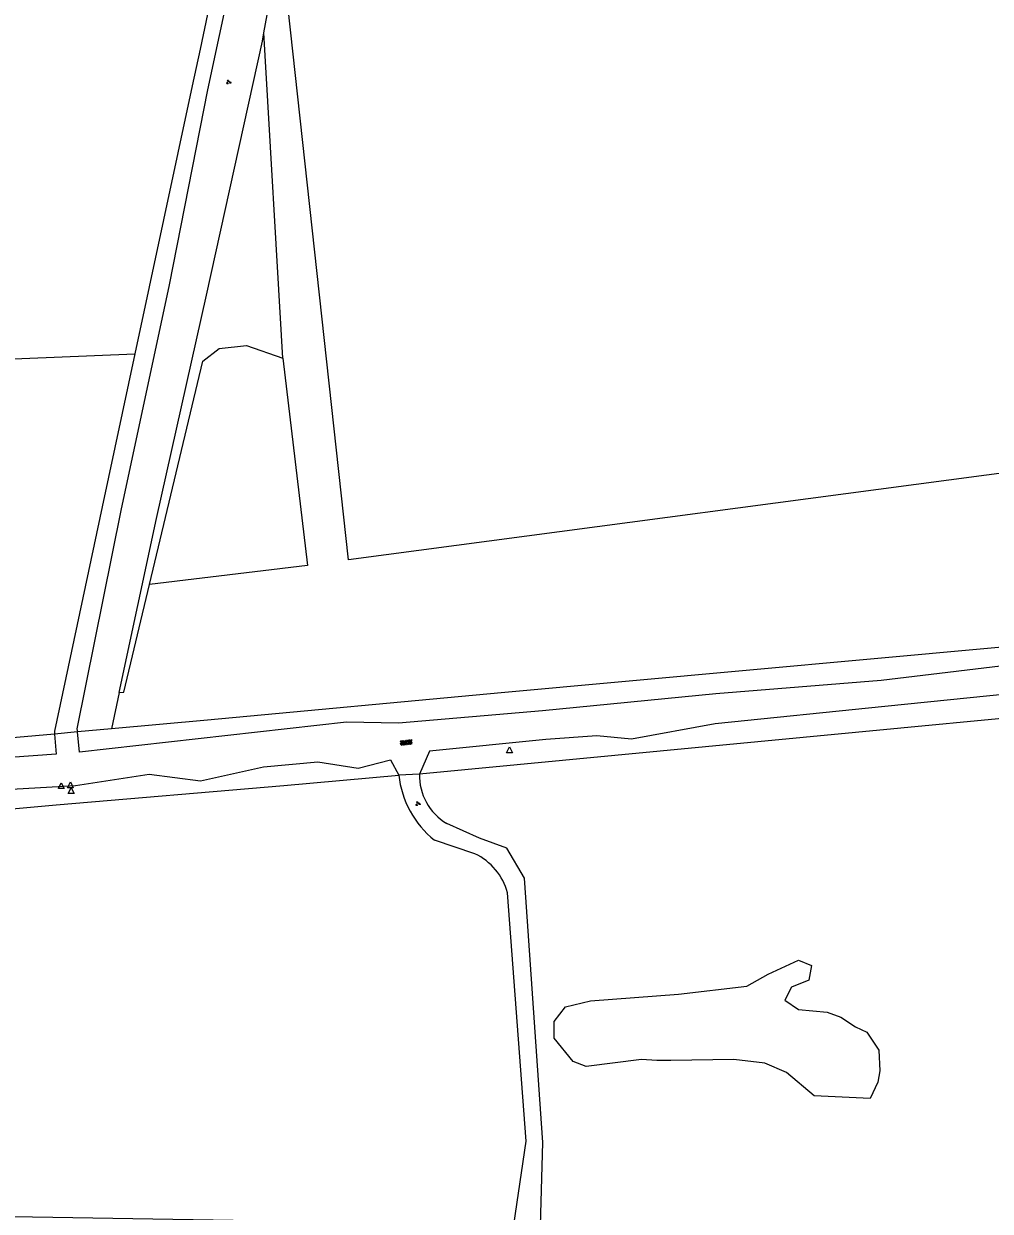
# Model space of a CAD drawing. Extents: x 126000 to 131009, y 393000 to 395500.
# Drawn here: x 128219.8 to 128386.6, y 394657.6 to 394862.6 of the extents above; entities that cross this region are included whole.
import ezdxf

# ---------------------------------------------------------------- set-up
doc = ezdxf.new("R2010")
doc.units = 0
for name, color, linetype in [('gg-afsc-draadraster', 7, 'Continuous'), ('gg-afsc-hekwerk', 7, 'Continuous'), ('gg-knt-onverhard', 7, 'Continuous'), ('gt-grn-groengrens', 7, 'Continuous'), ('gt-grn-vlakafsluiter', 7, 'Continuous'), ('gt-symb-groenvak', 7, 'Continuous'), ('gt-symb-overige verharding', 7, 'Continuous'), ('gt-symb-waterafsluiter', 7, 'Continuous')]:
    doc.layers.add(name, color=color, linetype=linetype)

# ---------------------------------------------------------------- blocks, each defined once
blk = doc.blocks.new('gt0-GRVAK')
at = {"layer": 'gt-symb-groenvak'}
for p, q in [((-0.11, 0.19), (-0.23, 0.24)), ((-0.18, 0.15), (0.09, 0.15)), ((-0.09, 0.21), (-0.16, 0.32)), ((-0.05, 0.21), (-0.05, 0.39)), ((0, 0.21), (0.06, 0.32)), ((0.01, 0.19), (0.13, 0.24)), ((0.26, -0.05), (0.2, 0.06)), ((0.3, -0.05), (0.3, 0.13)), ((0.35, -0.05), (0.41, 0.06)), ((-0.25, -0.23), (-0.36, -0.18)), ((-0.32, -0.26), (-0.05, -0.26)), ((-0.23, -0.21), (-0.29, -0.1)), ((-0.18, -0.2), (-0.18, -0.02)), ((-0.14, -0.21), (-0.07, -0.1)), ((-0.12, -0.23), (0, -0.18)), ((0.24, -0.07), (0.12, -0.02)), ((0.17, -0.11), (0.44, -0.11)), ((0.37, -0.07), (0.49, -0.02))]:
    blk.add_line(p, q, dxfattribs=at)
blk = doc.blocks.new('gt0-WAFSL')
at = {"layer": 'gt-symb-waterafsluiter'}
for p, q in [((-0.5, -0.33), (0, 0.67)), ((0, 0.67), (0.5, -0.33)), ((0.5, -0.33), (-0.5, -0.33))]:
    blk.add_line(p, q, dxfattribs=at)
blk = doc.blocks.new('gt0-OVH')
at = {"layer": 'gt-symb-overige verharding'}
for points in [[(-0.97, 0.3), (-0.97, 0.31), (-0.96, 0.32), (-0.97, 0.33), (-0.97, 0.34), (-0.98, 0.35), (-0.99, 0.35), (-1, 0.36), (-1.01, 0.35), (-1.02, 0.35), (-1.03, 0.34), (-1.03, 0.33), (-1.04, 0.32), (-1.03, 0.31), (-1.03, 0.3), (-1.02, 0.29), (-1.01, 0.29), (-1, 0.28), (-0.99, 0.29), (-0.98, 0.29)], [(-0.87, 0.11), (-0.87, 0.12), (-0.86, 0.13), (-0.87, 0.14), (-0.87, 0.15), (-0.88, 0.16), (-0.89, 0.16), (-0.9, 0.16), (-0.91, 0.16), (-0.92, 0.16), (-0.93, 0.15), (-0.93, 0.14), (-0.94, 0.13), (-0.93, 0.12), (-0.93, 0.11), (-0.92, 0.1), (-0.91, 0.09), (-0.9, 0.09), (-0.89, 0.09), (-0.88, 0.1)], [(-0.77, 0.3), (-0.77, 0.31), (-0.76, 0.32), (-0.77, 0.33), (-0.77, 0.34), (-0.78, 0.35), (-0.79, 0.35), (-0.8, 0.36), (-0.81, 0.35), (-0.82, 0.35), (-0.83, 0.34), (-0.83, 0.33), (-0.84, 0.32), (-0.83, 0.31), (-0.83, 0.3), (-0.82, 0.29), (-0.81, 0.29), (-0.8, 0.28), (-0.79, 0.29), (-0.78, 0.29)], [(-0.67, 0.11), (-0.67, 0.12), (-0.66, 0.13), (-0.67, 0.14), (-0.67, 0.15), (-0.68, 0.16), (-0.69, 0.16), (-0.7, 0.16), (-0.71, 0.16), (-0.72, 0.16), (-0.73, 0.15), (-0.73, 0.14), (-0.74, 0.13), (-0.73, 0.12), (-0.73, 0.11), (-0.72, 0.1), (-0.71, 0.09), (-0.7, 0.09), (-0.69, 0.09), (-0.68, 0.1)], [(-0.57, 0.3), (-0.57, 0.31), (-0.56, 0.32), (-0.57, 0.33), (-0.57, 0.34), (-0.58, 0.35), (-0.59, 0.35), (-0.6, 0.36), (-0.61, 0.35), (-0.62, 0.35), (-0.63, 0.34), (-0.63, 0.33), (-0.64, 0.32), (-0.63, 0.31), (-0.63, 0.3), (-0.62, 0.29), (-0.61, 0.29), (-0.6, 0.28), (-0.59, 0.29), (-0.58, 0.29)], [(-0.47, 0.11), (-0.47, 0.12), (-0.46, 0.13), (-0.47, 0.14), (-0.47, 0.15), (-0.48, 0.16), (-0.49, 0.16), (-0.5, 0.16), (-0.51, 0.16), (-0.52, 0.16), (-0.53, 0.15), (-0.53, 0.14), (-0.54, 0.13), (-0.53, 0.12), (-0.53, 0.11), (-0.52, 0.1), (-0.51, 0.09), (-0.5, 0.09), (-0.49, 0.09), (-0.48, 0.1)], [(-0.37, 0.3), (-0.37, 0.31), (-0.36, 0.32), (-0.37, 0.33), (-0.37, 0.34), (-0.38, 0.35), (-0.39, 0.35), (-0.4, 0.36), (-0.41, 0.35), (-0.42, 0.35), (-0.43, 0.34), (-0.43, 0.33), (-0.44, 0.32), (-0.43, 0.31), (-0.43, 0.3), (-0.42, 0.29), (-0.41, 0.29), (-0.4, 0.28), (-0.39, 0.29), (-0.38, 0.29)], [(-0.27, 0.11), (-0.27, 0.12), (-0.26, 0.13), (-0.27, 0.14), (-0.27, 0.15), (-0.28, 0.16), (-0.29, 0.16), (-0.3, 0.16), (-0.31, 0.16), (-0.32, 0.16), (-0.33, 0.15), (-0.33, 0.14), (-0.34, 0.13), (-0.33, 0.12), (-0.33, 0.11), (-0.32, 0.1), (-0.31, 0.09), (-0.3, 0.09), (-0.29, 0.09), (-0.28, 0.1)], [(-0.17, 0.3), (-0.17, 0.31), (-0.16, 0.32), (-0.17, 0.33), (-0.17, 0.34), (-0.18, 0.35), (-0.19, 0.35), (-0.2, 0.36), (-0.21, 0.35), (-0.22, 0.35), (-0.23, 0.34), (-0.23, 0.33), (-0.24, 0.32), (-0.23, 0.31), (-0.23, 0.3), (-0.22, 0.29), (-0.21, 0.29), (-0.2, 0.28), (-0.19, 0.29), (-0.18, 0.29)], [(-0.07, 0.11), (-0.07, 0.12), (-0.06, 0.13), (-0.07, 0.14), (-0.07, 0.15), (-0.08, 0.16), (-0.09, 0.16), (-0.1, 0.16), (-0.11, 0.16), (-0.12, 0.16), (-0.13, 0.15), (-0.13, 0.14), (-0.14, 0.13), (-0.13, 0.12), (-0.13, 0.11), (-0.12, 0.1), (-0.11, 0.09), (-0.1, 0.09), (-0.09, 0.09), (-0.08, 0.1)], [(0.03, 0.3), (0.03, 0.31), (0.04, 0.32), (0.03, 0.33), (0.03, 0.34), (0.02, 0.35), (0.01, 0.35), (0, 0.36), (-0.01, 0.35), (-0.02, 0.35), (-0.03, 0.34), (-0.03, 0.33), (-0.04, 0.32), (-0.03, 0.31), (-0.03, 0.3), (-0.02, 0.29), (-0.01, 0.29), (0, 0.28), (0.01, 0.29), (0.02, 0.29)], [(0.13, 0.11), (0.13, 0.12), (0.14, 0.13), (0.13, 0.14), (0.13, 0.15), (0.12, 0.16), (0.11, 0.16), (0.1, 0.16), (0.09, 0.16), (0.08, 0.16), (0.07, 0.15), (0.07, 0.14), (0.06, 0.13), (0.07, 0.12), (0.07, 0.11), (0.08, 0.1), (0.09, 0.09), (0.1, 0.09), (0.11, 0.09), (0.12, 0.1)], [(0.23, 0.3), (0.23, 0.31), (0.24, 0.32), (0.23, 0.33), (0.23, 0.34), (0.22, 0.35), (0.21, 0.35), (0.2, 0.36), (0.19, 0.35), (0.18, 0.35), (0.17, 0.34), (0.17, 0.33), (0.16, 0.32), (0.17, 0.31), (0.17, 0.3), (0.18, 0.29), (0.19, 0.29), (0.2, 0.28), (0.21, 0.29), (0.22, 0.29)], [(0.33, 0.11), (0.33, 0.12), (0.34, 0.13), (0.33, 0.14), (0.33, 0.15), (0.32, 0.16), (0.31, 0.16), (0.3, 0.16), (0.29, 0.16), (0.28, 0.16), (0.27, 0.15), (0.27, 0.14), (0.26, 0.13), (0.27, 0.12), (0.27, 0.11), (0.28, 0.1), (0.29, 0.09), (0.3, 0.09), (0.31, 0.09), (0.32, 0.1)], [(0.43, 0.3), (0.43, 0.31), (0.44, 0.32), (0.43, 0.33), (0.43, 0.34), (0.42, 0.35), (0.41, 0.35), (0.4, 0.36), (0.39, 0.35), (0.38, 0.35), (0.37, 0.34), (0.37, 0.33), (0.36, 0.32), (0.37, 0.31), (0.37, 0.3), (0.38, 0.29), (0.39, 0.29), (0.4, 0.28), (0.41, 0.29), (0.42, 0.29)], [(0.53, 0.11), (0.53, 0.12), (0.54, 0.13), (0.53, 0.14), (0.53, 0.15), (0.52, 0.16), (0.51, 0.16), (0.5, 0.16), (0.49, 0.16), (0.48, 0.16), (0.47, 0.15), (0.47, 0.14), (0.46, 0.13), (0.47, 0.12), (0.47, 0.11), (0.48, 0.1), (0.49, 0.09), (0.5, 0.09), (0.51, 0.09), (0.52, 0.1)], [(0.63, 0.3), (0.63, 0.31), (0.64, 0.32), (0.63, 0.33), (0.63, 0.34), (0.62, 0.35), (0.61, 0.35), (0.6, 0.36), (0.59, 0.35), (0.58, 0.35), (0.57, 0.34), (0.57, 0.33), (0.56, 0.32), (0.57, 0.31), (0.57, 0.3), (0.58, 0.29), (0.59, 0.29), (0.6, 0.28), (0.61, 0.29), (0.62, 0.29)], [(0.73, 0.11), (0.73, 0.12), (0.74, 0.13), (0.73, 0.14), (0.73, 0.15), (0.72, 0.16), (0.71, 0.16), (0.7, 0.16), (0.69, 0.16), (0.68, 0.16), (0.67, 0.15), (0.67, 0.14), (0.66, 0.13), (0.67, 0.12), (0.67, 0.11), (0.68, 0.1), (0.69, 0.09), (0.7, 0.09), (0.71, 0.09), (0.72, 0.1)], [(0.83, 0.3), (0.83, 0.31), (0.84, 0.32), (0.83, 0.33), (0.83, 0.34), (0.82, 0.35), (0.81, 0.35), (0.8, 0.36), (0.79, 0.35), (0.78, 0.35), (0.77, 0.34), (0.77, 0.33), (0.76, 0.32), (0.77, 0.31), (0.77, 0.3), (0.78, 0.29), (0.79, 0.29), (0.8, 0.28), (0.81, 0.29), (0.82, 0.29)], [(0.93, 0.11), (0.93, 0.12), (0.94, 0.13), (0.93, 0.14), (0.93, 0.15), (0.92, 0.16), (0.91, 0.16), (0.9, 0.16), (0.89, 0.16), (0.88, 0.16), (0.87, 0.15), (0.87, 0.14), (0.86, 0.13), (0.87, 0.12), (0.87, 0.11), (0.88, 0.1), (0.89, 0.09), (0.9, 0.09), (0.91, 0.09), (0.92, 0.1)], [(1.03, 0.3), (1.03, 0.31), (1.04, 0.32), (1.03, 0.33), (1.03, 0.34), (1.02, 0.35), (1.01, 0.35), (1, 0.36), (0.99, 0.35), (0.98, 0.35), (0.97, 0.34), (0.97, 0.33), (0.96, 0.32), (0.97, 0.31), (0.97, 0.3), (0.98, 0.29), (0.99, 0.29), (1, 0.28), (1.01, 0.29), (1.02, 0.29)], [(-0.97, -0.14), (-0.97, -0.13), (-0.96, -0.12), (-0.97, -0.11), (-0.97, -0.1), (-0.98, -0.09), (-0.99, -0.09), (-1, -0.08), (-1.01, -0.09), (-1.02, -0.09), (-1.03, -0.1), (-1.03, -0.11), (-1.04, -0.12), (-1.03, -0.13), (-1.03, -0.14), (-1.02, -0.15), (-1.01, -0.15), (-1, -0.16), (-0.99, -0.15), (-0.98, -0.15)], [(-0.87, -0.33), (-0.87, -0.32), (-0.86, -0.31), (-0.87, -0.3), (-0.87, -0.29), (-0.88, -0.28), (-0.89, -0.28), (-0.9, -0.28), (-0.91, -0.28), (-0.92, -0.28), (-0.93, -0.29), (-0.93, -0.3), (-0.94, -0.31), (-0.93, -0.32), (-0.93, -0.33), (-0.92, -0.34), (-0.91, -0.35), (-0.9, -0.35), (-0.89, -0.35), (-0.88, -0.34)], [(-0.77, -0.14), (-0.77, -0.13), (-0.76, -0.12), (-0.77, -0.11), (-0.77, -0.1), (-0.78, -0.09), (-0.79, -0.09), (-0.8, -0.08), (-0.81, -0.09), (-0.82, -0.09), (-0.83, -0.1), (-0.83, -0.11), (-0.84, -0.12), (-0.83, -0.13), (-0.83, -0.14), (-0.82, -0.15), (-0.81, -0.15), (-0.8, -0.16), (-0.79, -0.15), (-0.78, -0.15)], [(-0.67, -0.33), (-0.67, -0.32), (-0.66, -0.31), (-0.67, -0.3), (-0.67, -0.29), (-0.68, -0.28), (-0.69, -0.28), (-0.7, -0.28), (-0.71, -0.28), (-0.72, -0.28), (-0.73, -0.29), (-0.73, -0.3), (-0.74, -0.31), (-0.73, -0.32), (-0.73, -0.33), (-0.72, -0.34), (-0.71, -0.35), (-0.7, -0.35), (-0.69, -0.35), (-0.68, -0.34)], [(-0.57, -0.14), (-0.57, -0.13), (-0.56, -0.12), (-0.57, -0.11), (-0.57, -0.1), (-0.58, -0.09), (-0.59, -0.09), (-0.6, -0.08), (-0.61, -0.09), (-0.62, -0.09), (-0.63, -0.1), (-0.63, -0.11), (-0.64, -0.12), (-0.63, -0.13), (-0.63, -0.14), (-0.62, -0.15), (-0.61, -0.15), (-0.6, -0.16), (-0.59, -0.15), (-0.58, -0.15)], [(-0.47, -0.33), (-0.47, -0.32), (-0.46, -0.31), (-0.47, -0.3), (-0.47, -0.29), (-0.48, -0.28), (-0.49, -0.28), (-0.5, -0.28), (-0.51, -0.28), (-0.52, -0.28), (-0.53, -0.29), (-0.53, -0.3), (-0.54, -0.31), (-0.53, -0.32), (-0.53, -0.33), (-0.52, -0.34), (-0.51, -0.35), (-0.5, -0.35), (-0.49, -0.35), (-0.48, -0.34)], [(-0.37, -0.14), (-0.37, -0.13), (-0.36, -0.12), (-0.37, -0.11), (-0.37, -0.1), (-0.38, -0.09), (-0.39, -0.09), (-0.4, -0.08), (-0.41, -0.09), (-0.42, -0.09), (-0.43, -0.1), (-0.43, -0.11), (-0.44, -0.12), (-0.43, -0.13), (-0.43, -0.14), (-0.42, -0.15), (-0.41, -0.15), (-0.4, -0.16), (-0.39, -0.15), (-0.38, -0.15)], [(-0.27, -0.33), (-0.27, -0.32), (-0.26, -0.31), (-0.27, -0.3), (-0.27, -0.29), (-0.28, -0.28), (-0.29, -0.28), (-0.3, -0.28), (-0.31, -0.28), (-0.32, -0.28), (-0.33, -0.29), (-0.33, -0.3), (-0.34, -0.31), (-0.33, -0.32), (-0.33, -0.33), (-0.32, -0.34), (-0.31, -0.35), (-0.3, -0.35), (-0.29, -0.35), (-0.28, -0.34)], [(-0.17, -0.14), (-0.17, -0.13), (-0.16, -0.12), (-0.17, -0.11), (-0.17, -0.1), (-0.18, -0.09), (-0.19, -0.09), (-0.2, -0.08), (-0.21, -0.09), (-0.22, -0.09), (-0.23, -0.1), (-0.23, -0.11), (-0.24, -0.12), (-0.23, -0.13), (-0.23, -0.14), (-0.22, -0.15), (-0.21, -0.15), (-0.2, -0.16), (-0.19, -0.15), (-0.18, -0.15)], [(-0.07, -0.33), (-0.07, -0.32), (-0.06, -0.31), (-0.07, -0.3), (-0.07, -0.29), (-0.08, -0.28), (-0.09, -0.28), (-0.1, -0.28), (-0.11, -0.28), (-0.12, -0.28), (-0.13, -0.29), (-0.13, -0.3), (-0.14, -0.31), (-0.13, -0.32), (-0.13, -0.33), (-0.12, -0.34), (-0.11, -0.35), (-0.1, -0.35), (-0.09, -0.35), (-0.08, -0.34)], [(0.03, -0.14), (0.03, -0.13), (0.04, -0.12), (0.03, -0.11), (0.03, -0.1), (0.02, -0.09), (0.01, -0.09), (0, -0.08), (-0.01, -0.09), (-0.02, -0.09), (-0.03, -0.1), (-0.03, -0.11), (-0.04, -0.12), (-0.03, -0.13), (-0.03, -0.14), (-0.02, -0.15), (-0.01, -0.15), (0, -0.16), (0.01, -0.15), (0.02, -0.15)], [(0.13, -0.33), (0.13, -0.32), (0.14, -0.31), (0.13, -0.3), (0.13, -0.29), (0.12, -0.28), (0.11, -0.28), (0.1, -0.28), (0.09, -0.28), (0.08, -0.28), (0.07, -0.29), (0.07, -0.3), (0.06, -0.31), (0.07, -0.32), (0.07, -0.33), (0.08, -0.34), (0.09, -0.35), (0.1, -0.35), (0.11, -0.35), (0.12, -0.34)], [(0.23, -0.14), (0.23, -0.13), (0.24, -0.12), (0.23, -0.11), (0.23, -0.1), (0.22, -0.09), (0.21, -0.09), (0.2, -0.08), (0.19, -0.09), (0.18, -0.09), (0.17, -0.1), (0.17, -0.11), (0.16, -0.12), (0.17, -0.13), (0.17, -0.14), (0.18, -0.15), (0.19, -0.15), (0.2, -0.16), (0.21, -0.15), (0.22, -0.15)], [(0.33, -0.33), (0.33, -0.32), (0.34, -0.31), (0.33, -0.3), (0.33, -0.29), (0.32, -0.28), (0.31, -0.28), (0.3, -0.28), (0.29, -0.28), (0.28, -0.28), (0.27, -0.29), (0.27, -0.3), (0.26, -0.31), (0.27, -0.32), (0.27, -0.33), (0.28, -0.34), (0.29, -0.35), (0.3, -0.35), (0.31, -0.35), (0.32, -0.34)], [(0.43, -0.14), (0.43, -0.13), (0.44, -0.12), (0.43, -0.11), (0.43, -0.1), (0.42, -0.09), (0.41, -0.09), (0.4, -0.08), (0.39, -0.09), (0.38, -0.09), (0.37, -0.1), (0.37, -0.11), (0.36, -0.12), (0.37, -0.13), (0.37, -0.14), (0.38, -0.15), (0.39, -0.15), (0.4, -0.16), (0.41, -0.15), (0.42, -0.15)], [(0.53, -0.33), (0.53, -0.32), (0.54, -0.31), (0.53, -0.3), (0.53, -0.29), (0.52, -0.28), (0.51, -0.28), (0.5, -0.28), (0.49, -0.28), (0.48, -0.28), (0.47, -0.29), (0.47, -0.3), (0.46, -0.31), (0.47, -0.32), (0.47, -0.33), (0.48, -0.34), (0.49, -0.35), (0.5, -0.35), (0.51, -0.35), (0.52, -0.34)], [(0.63, -0.14), (0.63, -0.13), (0.64, -0.12), (0.63, -0.11), (0.63, -0.1), (0.62, -0.09), (0.61, -0.09), (0.6, -0.08), (0.59, -0.09), (0.58, -0.09), (0.57, -0.1), (0.57, -0.11), (0.56, -0.12), (0.57, -0.13), (0.57, -0.14), (0.58, -0.15), (0.59, -0.15), (0.6, -0.16), (0.61, -0.15), (0.62, -0.15)], [(0.73, -0.33), (0.73, -0.32), (0.74, -0.31), (0.73, -0.3), (0.73, -0.29), (0.72, -0.28), (0.71, -0.28), (0.7, -0.28), (0.69, -0.28), (0.68, -0.28), (0.67, -0.29), (0.67, -0.3), (0.66, -0.31), (0.67, -0.32), (0.67, -0.33), (0.68, -0.34), (0.69, -0.35), (0.7, -0.35), (0.71, -0.35), (0.72, -0.34)], [(0.83, -0.14), (0.83, -0.13), (0.84, -0.12), (0.83, -0.11), (0.83, -0.1), (0.82, -0.09), (0.81, -0.09), (0.8, -0.08), (0.79, -0.09), (0.78, -0.09), (0.77, -0.1), (0.77, -0.11), (0.76, -0.12), (0.77, -0.13), (0.77, -0.14), (0.78, -0.15), (0.79, -0.15), (0.8, -0.16), (0.81, -0.15), (0.82, -0.15)], [(0.93, -0.33), (0.93, -0.32), (0.94, -0.31), (0.93, -0.3), (0.93, -0.29), (0.92, -0.28), (0.91, -0.28), (0.9, -0.28), (0.89, -0.28), (0.88, -0.28), (0.87, -0.29), (0.87, -0.3), (0.86, -0.31), (0.87, -0.32), (0.87, -0.33), (0.88, -0.34), (0.89, -0.35), (0.9, -0.35), (0.91, -0.35), (0.92, -0.34)], [(1.03, -0.14), (1.03, -0.13), (1.04, -0.12), (1.03, -0.11), (1.03, -0.1), (1.02, -0.09), (1.01, -0.09), (1, -0.08), (0.99, -0.09), (0.98, -0.09), (0.97, -0.1), (0.97, -0.11), (0.96, -0.12), (0.97, -0.13), (0.97, -0.14), (0.98, -0.15), (0.99, -0.15), (1, -0.16), (1.01, -0.15), (1.02, -0.15)]]:
    blk.add_lwpolyline(points, close=True, dxfattribs=at)

msp = doc.modelspace()

# ---------------------------------------------------------------- linework, layer by layer
at = {"layer": 'gg-afsc-draadraster'}
for p, q in [((128261.24, 394861.03), (128261.81, 394864.13)), ((128225.12, 394740), (128212.85, 394738.87)), ((128229.04, 394740.36), (128225.12, 394740)), ((128234.93, 394740.91), (128229.04, 394740.36))]:
    msp.add_line(p, q, dxfattribs=at)
for points in [[(128236.27, 394747.15), (128242.7, 394777.22), (128251.34, 394815.75), (128260.98, 394859.58), (128261.24, 394861.03)], [(128590.21, 394761.79), (128525.24, 394755.54), (128471.05, 394750.57), (128288.08, 394733.08)], [(128408.17, 394756.79), (128302.17, 394747.13), (128251.48, 394742.4), (128234.93, 394740.91)], [(128147.46, 394720.73), (128225.36, 394727.8), (128264.66, 394731.12), (128284.5, 394732.91)]]:
    msp.add_lwpolyline(points, dxfattribs=at)
at = {"layer": 'gg-afsc-hekwerk'}
msp.add_line((128288.08, 394733.08), (128284.5, 394732.91), dxfattribs=at)
at = {"layer": 'gg-knt-onverhard'}
for p, q in [((128225.08, 394740.51), (128225.12, 394740)), ((128228.97, 394740.92), (128229.04, 394740.36)), ((128297.64, 394719.35), (128290.66, 394721.69))]:
    msp.add_line(p, q, dxfattribs=at)
for points in [[(128280.15, 395005.27), (128276.46, 394983.25), (128272.49, 394968.52), (128272.29, 394957.37), (128272.09, 394953.41), (128266.81, 394942.82), (128262.91, 394917.38), (128258.32, 394894.79), (128256.52, 394888.15), (128250.21, 394858.2)], [(128261.81, 394864.13), (128260.46, 394873.67), (128260.45, 394885.55), (128259.41, 394887.91), (128251.52, 394851.18), (128244.87, 394817.55), (128236.55, 394778.59), (128228.97, 394740.92)], [(128250.21, 394858.2), (128248.87, 394851.86), (128238.97, 394805.64)], [(128238.97, 394805.64), (128233.31, 394779.19), (128225.08, 394740.51)], [(128604.53, 394771.55), (128576.28, 394769.33), (128569.45, 394768), (128549.36, 394765.93), (128537.26, 394765.13), (128505.08, 394761.74), (128489.82, 394760.55), (128473.36, 394760), (128452.41, 394758.62), (128421.54, 394754.46), (128405.21, 394752.65), (128394.12, 394752.39), (128367.77, 394749.24), (128339.2, 394746.95), (128309.3, 394744.01), (128284.47, 394741.9), (128275.47, 394742.02), (128229.43, 394736.85), (128229.04, 394740.36)], [(128590.21, 394761.79), (128589.69, 394754.4), (128591.59, 394737.61), (128597.51, 394671.98), (128596.11, 394668.23), (128593.06, 394666.3), (128561.89, 394658.38), (128543.92, 394655.11), (128532.94, 394653.64), (128522.7, 394652.9), (128510.36, 394653.56), (128487.54, 394653.39), (128441.28, 394654.26), (128393.76, 394654.72), (128352.46, 394653.82), (128308.94, 394655.18), (128309.39, 394669.49), (128306.21, 394715.13), (128303.18, 394720.32), (128298.43, 394722.05), (128292.8, 394724.57)], [(128536.51, 394759.1), (128531.33, 394757.64), (128521.53, 394757.13), (128504.75, 394757.04), (128494.11, 394755.87), (128474.99, 394754.43), (128438.54, 394750.7), (128422.07, 394750.35), (128403.89, 394749.07), (128393.85, 394747.33), (128368.4, 394744.77), (128339.13, 394741.77), (128324.69, 394739.11), (128318.69, 394739.67), (128309.87, 394739.06), (128289.83, 394737.04), (128288.08, 394733.08)], [(128225.12, 394740), (128225.37, 394736.5), (128141.93, 394730.47), (128094.64, 394725.78), (128036.56, 394721.48), (128008.74, 394717.95), (127996.15, 394714.86), (127966.16, 394712.43), (127890.8, 394706.4), (127890.56, 394709.4)], [(128147.46, 394720.73), (128150.29, 394726.86), (128193.53, 394729.08), (128228.7, 394731.12), (128241.43, 394733.06), (128250.27, 394731.91), (128261.19, 394734.31), (128270.53, 394735.22), (128277.5, 394734.12), (128283.09, 394735.56), (128284.5, 394732.91)], [(128147.46, 394720.73), (128145.93, 394716.05), (128149.31, 394660.21), (128154.1, 394656.55), (128176.38, 394655.64), (128210.9, 394656.83), (128304.35, 394655.32), (128306.47, 394669.71), (128303.26, 394712.59)]]:
    msp.add_lwpolyline(points, dxfattribs=at)
for centre, radius, start, end in [((128301.23, 394734.8), 16.84, 186.4435, 231.1354), ((128297.57, 394732.78), 9.49, 178.1857, 239.8204), ((128293.13, 394709.88), 10.49, 14.9812, 64.508)]:
    msp.add_arc(centre, radius, start, end, dxfattribs=at)
at = {"layer": 'gt-grn-groengrens'}
msp.add_line((128264.52, 394804.86), (128261.24, 394861.03), dxfattribs=at)
for points in [[(128379.8, 394964.3), (128398.06, 394786.26), (128275.82, 394770.07), (128264.15, 394876.84)], [(128241.51, 394765.83), (128250.68, 394804.36), (128253.51, 394806.53), (128258.26, 394807.03), (128264.52, 394804.86)], [(128206.81, 394799.27), (128212.44, 394804.53), (128238.97, 394805.64)], [(128264.52, 394804.86), (128268.77, 394769.07), (128241.51, 394765.83)], [(128236.27, 394747.15), (128237.08, 394747.21), (128241.51, 394765.83)], [(128314.6, 394683.5), (128311.32, 394687.53), (128311.32, 394690.36), (128313.26, 394692.89), (128317.58, 394693.94), (128332.78, 394695.13), (128344.55, 394696.47), (128348.28, 394698.56), (128353.49, 394700.95), (128355.73, 394700.05), (128355.28, 394697.52), (128352.3, 394696.32), (128351.11, 394694.09), (128353.49, 394692.45), (128358.41, 394692), (128360.79, 394691.11), (128363.32, 394689.47), (128365.26, 394688.57), (128367.35, 394685.44), (128367.5, 394681.86), (128367.2, 394679.92), (128365.86, 394677.09), (128356.17, 394677.54), (128351.4, 394681.56), (128347.68, 394683.2), (128342.32, 394683.8), (128331.44, 394683.65), (128329.05, 394683.65), (128326.37, 394683.8), (128316.84, 394682.61), (128314.6, 394683.5)]]:
    msp.add_lwpolyline(points, dxfattribs=at)
at = {"layer": 'gt-grn-vlakafsluiter'}
msp.add_line((128236.27, 394747.15), (128234.93, 394740.91), dxfattribs=at)

# ---------------------------------------------------------------- block references
at = {"layer": 'gt-symb-groenvak'}
for p in [(128255.14, 394852.5), (128287.8, 394727.98)]:
    msp.add_blockref('gt0-GRVAK', p, dxfattribs=at)
at = {"layer": 'gt-symb-overige verharding', "rotation": 6.087008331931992}
msp.add_blockref('gt0-OVH', (128285.8, 394738.53), dxfattribs=at)
at = {"layer": 'gt-symb-waterafsluiter'}
for p in [(128303.61, 394737.11), (128226.27, 394730.91), (128227.84, 394731.07), (128227.97, 394730.05)]:
    msp.add_blockref('gt0-WAFSL', p, dxfattribs=at)

doc.saveas('drawing.dxf')
